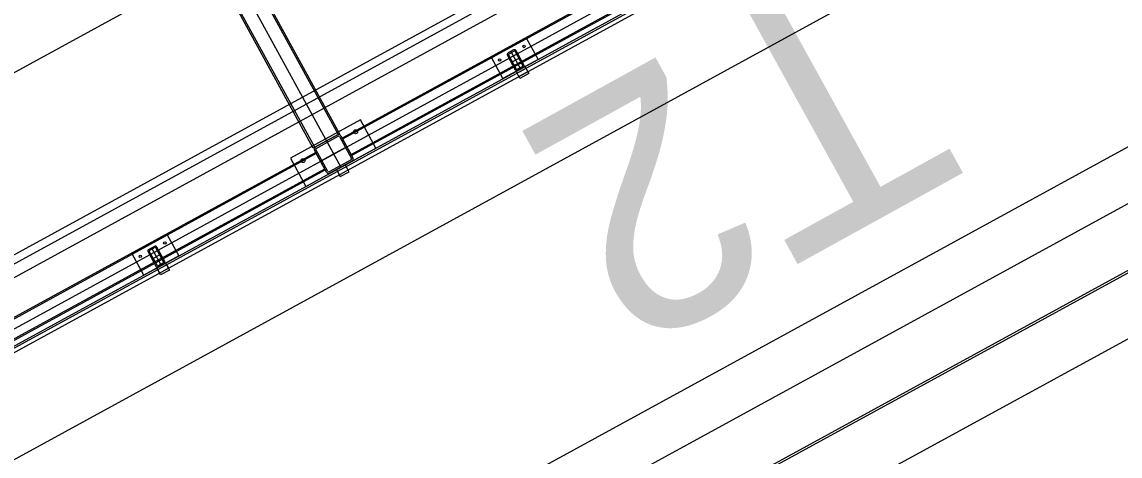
# Model space of a CAD drawing. Extents: x -783978 to -783565, y -1064821 to -1064596.
# Drawn here: x -783781.62 to -783776.13, y -1064693.14 to -1064690.96 of the extents above; entities that cross this region are included whole.
import ezdxf

# ---------------------------------------------------------------- set-up
doc = ezdxf.new("R2010")
doc.units = 0
for name, color, linetype in [('SO 01_20_01', 7, 'Continuous'), ('SO 01_50_01', 7, 'Continuous'), ('SO 01_74_01', 7, 'Continuous'), ('SO 01_77_01', 7, 'Continuous'), ('SO 01_79_02', 7, 'Continuous'), ('SO 01_86_02', 7, 'Continuous'), ('SO 01_86_03', 7, 'Continuous')]:
    doc.layers.add(name, color=color, linetype=linetype)

msp = doc.modelspace()

# ---------------------------------------------------------------- linework, layer by layer
at = {"layer": 'SO 01_20_01'}
for p, q in [((-783737.8741, -1064667.2605), (-783785.3352, -1064693.2269)), ((-783785.6531, -1064694.3127), (-783737.23, -1064667.82)), ((-783737.0912, -1064667.858), (-783785.7805, -1064694.4964)), ((-783737.2108, -1064667.855), (-783785.6339, -1064694.3478)), ((-783785.6366, -1064694.7596), (-783736.9472, -1064668.1212)), ((-783746.2961, -1064673.8055), (-783785.8354, -1064695.4379))]:
    msp.add_line(p, q, dxfattribs=at)
at = {"layer": 'SO 01_50_01'}
for points in [[(-783784.7751, -1064696.3401), (-783745.2333, -1064674.7064)], [(-783784.6553, -1064696.5595), (-783745.1133, -1064674.9257)]]:
    msp.add_lwpolyline(points, dxfattribs=at)
at = {"layer": 'SO 01_74_01'}
for p, q in [((-783785.4388, -1064694.6628), (-783745.8293, -1064672.9921)), ((-783745.8197, -1064673.0096), (-783785.4292, -1064694.6803)), ((-783781.0475, -1064689.6842), (-783780.0395, -1064691.5265)), ((-783781.0405, -1064689.6803), (-783780.0325, -1064691.5226)), ((-783780.1641, -1064691.5946), (-783781.1721, -1064689.7523)), ((-783780.1571, -1064691.5908), (-783781.165, -1064689.7485)), ((-783777.4545, -1064690.1406), (-783780.0205, -1064691.5445)), ((-783777.4514, -1064690.1462), (-783780.0175, -1064691.5501)), ((-783779.9755, -1064691.6267), (-783777.4095, -1064690.2228)), ((-783779.9725, -1064691.6323), (-783777.4065, -1064690.2284)), ((-783779.149, -1064691.2102), (-783779.1052, -1064691.1862)), ((-783779.1298, -1064691.2453), (-783779.149, -1064691.2102)), ((-783779.1442, -1064691.219), (-783779.1004, -1064691.195)), ((-783779.1346, -1064691.2366), (-783779.1442, -1064691.219)), ((-783779.0908, -1064691.2126), (-783779.1346, -1064691.2366)), ((-783779.086, -1064691.2213), (-783779.1298, -1064691.2453)), ((-783779.1052, -1064691.1862), (-783779.086, -1064691.2213)), ((-783779.1004, -1064691.195), (-783779.0908, -1064691.2126)), ((-783780.0325, -1064691.5226), (-783780.1641, -1064691.5946)), ((-783780.0395, -1064691.5265), (-783780.1571, -1064691.5908)), ((-783780.0205, -1064691.5445), (-783779.9725, -1064691.6323)), ((-783780.0175, -1064691.5501), (-783779.9755, -1064691.6267)), ((-783780.1521, -1064691.6165), (-783782.7182, -1064693.0205)), ((-783780.1491, -1064691.6221), (-783782.7151, -1064693.026)), ((-783780.1041, -1064691.7043), (-783780.1521, -1064691.6165)), ((-783780.1071, -1064691.6987), (-783780.1491, -1064691.6221)), ((-783780.0044, -1064691.6782), (-783780.0483, -1064691.7022)), ((-783779.9852, -1064691.7133), (-783780.0044, -1064691.6782)), ((-783782.6732, -1064693.1027), (-783780.1071, -1064691.6987)), ((-783782.6702, -1064693.1082), (-783780.1041, -1064691.7043)), ((-783780.0483, -1064691.7022), (-783780.0291, -1064691.7373)), ((-783780.0291, -1064691.7373), (-783779.9852, -1064691.7133)), ((-783780.9475, -1064692.1942), (-783780.9036, -1064692.1702)), ((-783780.9036, -1064692.1702), (-783780.8844, -1064692.2053)), ((-783780.9283, -1064692.2293), (-783780.9475, -1064692.1942)), ((-783780.9427, -1064692.2029), (-783780.8988, -1064692.1789)), ((-783780.9331, -1064692.2205), (-783780.9427, -1064692.2029)), ((-783780.8892, -1064692.1965), (-783780.9331, -1064692.2205)), ((-783780.8844, -1064692.2053), (-783780.9283, -1064692.2293)), ((-783780.8988, -1064692.1789), (-783780.8892, -1064692.1965))]:
    msp.add_line(p, q, dxfattribs=at)
for points in [[(-783734.0882, -1064666.4715), (-783786.3963, -1064695.0898)], [(-783781.1783, -1064689.5847), (-783780.0263, -1064691.6902)], [(-783779.1615, -1064691.103), (-783779.1887, -1064691.118)], [(-783779.187, -1064691.1278), (-783779.148, -1064691.1989)], [(-783779.1584, -1064691.1086), (-783779.1857, -1064691.1235)], [(-783779.1751, -1064691.1105), (-783779.1271, -1064691.1982)], [(-783779.1152, -1064691.181), (-783779.1542, -1064691.1098)], [(-783779.1097, -1064691.1779), (-783779.1486, -1064691.1068)], [(-783779.1925, -1064691.1308), (-783779.1536, -1064691.2019)], [(-783779.1292, -1064691.1424), (-783779.173, -1064691.1664)], [(-783779.1438, -1064691.2002), (-783779.1165, -1064691.1852)], [(-783779.1407, -1064691.2057), (-783779.1135, -1064691.1908)], [(-783780.1536, -1064691.5889), (-783780.043, -1064691.5284)], [(-783780.1497, -1064691.5959), (-783780.0392, -1064691.5354)], [(-783780.0983, -1064691.5586), (-783780.0263, -1064691.6902)], [(-783780.0338, -1064691.537), (-783779.9733, -1064691.6475)], [(-783780.0268, -1064691.5331), (-783779.9663, -1064691.6437)], [(-783780.0979, -1064691.7157), (-783780.1584, -1064691.6051)], [(-783780.0909, -1064691.7118), (-783780.1513, -1064691.6013)], [(-783779.9965, -1064691.5884), (-783780.1281, -1064691.6604)], [(-783779.9749, -1064691.6529), (-783780.0854, -1064691.7134)], [(-783779.9711, -1064691.66), (-783780.0816, -1064691.7204)], [(-783780.9909, -1064692.1147), (-783780.952, -1064692.1859)], [(-783780.9599, -1064692.087), (-783780.9872, -1064692.1019)], [(-783780.9854, -1064692.1117), (-783780.9465, -1064692.1829)], [(-783780.9569, -1064692.0925), (-783780.9842, -1064692.1074)], [(-783780.9735, -1064692.0944), (-783780.9255, -1064692.1822)], [(-783780.9137, -1064692.1649), (-783780.9526, -1064692.0938)], [(-783780.9081, -1064692.1619), (-783780.9471, -1064692.0907)], [(-783780.9276, -1064692.1263), (-783780.9715, -1064692.1503)], [(-783780.9422, -1064692.1841), (-783780.9149, -1064692.1692)], [(-783780.9392, -1064692.1896), (-783780.9119, -1064692.1747)]]:
    msp.add_lwpolyline(points, dxfattribs=at)
for points in [[(-783779.0394, -1064691.1502), (-783779.2148, -1064691.2462), (-783779.2724, -1064691.141), (-783779.097, -1064691.045)], [(-783779.9277, -1064691.4538), (-783780.2786, -1064691.6458), (-783780.2018, -1064691.7862), (-783779.8509, -1064691.5942)], [(-783780.8378, -1064692.1342), (-783781.0133, -1064692.2302), (-783781.0709, -1064692.1249), (-783780.8954, -1064692.0289)]]:
    msp.add_lwpolyline(points, close=True, dxfattribs=at)
for centre, radius in [((-783779.1089, -1064691.0857), 0.006), ((-783779.2317, -1064691.1529), 0.006), ((-783779.9523, -1064691.5129), 0.01), ((-783780.2155, -1064691.6569), 0.01), ((-783780.9073, -1064692.0696), 0.006), ((-783781.0301, -1064692.1368), 0.006)]:
    msp.add_circle(centre, radius, dxfattribs=at)
for centre, radius, start, end in [((-783779.1842, -1064691.1263), 0.00945, 118.6835, 208.6835), ((-783779.1842, -1064691.1263), 0.00315, 118.6835, 208.6835), ((-783779.1569, -1064691.1113), 0.00945, 28.6835, 118.6835), ((-783779.1569, -1064691.1113), 0.00315, 28.6835, 118.6835), ((-783779.118, -1064691.1825), 0.00315, 298.6835, 28.6835), ((-783779.118, -1064691.1825), 0.00945, 298.6835, 28.6835), ((-783779.1453, -1064691.1974), 0.00945, 208.6835, 298.6835), ((-783779.1453, -1064691.1974), 0.00315, 208.6835, 298.6835), ((-783780.0373, -1064691.5389), 0.012, 28.6835, 118.6835), ((-783780.0373, -1064691.5389), 0.004, 28.6835, 118.6835), ((-783780.1478, -1064691.5994), 0.012, 118.6835, 208.6835), ((-783780.1478, -1064691.5994), 0.004, 118.6835, 208.6835), ((-783779.9768, -1064691.6494), 0.004, 298.6835, 28.6835), ((-783779.9768, -1064691.6494), 0.012, 298.6835, 28.6835), ((-783780.0874, -1064691.7099), 0.012, 208.6835, 298.6835), ((-783780.0874, -1064691.7099), 0.004, 208.6835, 298.6835), ((-783780.9826, -1064692.1102), 0.00945, 118.6835, 208.6835), ((-783780.9826, -1064692.1102), 0.00315, 118.6835, 208.6835), ((-783780.9554, -1064692.0953), 0.00945, 28.6835, 118.6835), ((-783780.9554, -1064692.0953), 0.00315, 28.6835, 118.6835), ((-783780.9164, -1064692.1664), 0.00315, 298.6835, 28.6835), ((-783780.9164, -1064692.1664), 0.00945, 298.6835, 28.6835), ((-783780.9437, -1064692.1813), 0.00945, 208.6835, 298.6835), ((-783780.9437, -1064692.1813), 0.00315, 208.6835, 298.6835)]:
    msp.add_arc(centre, radius, start, end, dxfattribs=at)
at = {"layer": 'SO 01_79_02'}
msp.add_lwpolyline([(-783745.0819, -1064674.9774), (-783746.507, -1064675.7571), (-783748.1468, -1064676.6636), (-783749.6912, -1064678.1356), (-783784.2571, -1064697.0125), (-783798.19, -1064704.62), (-783800.06, -1064705.37), (-783802.52, -1064706.72), (-783803.71, -1064707.63), (-783853.11, -1064734.61), (-783855.1, -1064735.3), (-783857.05, -1064736.37), (-783858.65, -1064737.64), (-783871.68, -1064744.75), (-783877.0563, -1064744.607), (-783887.4289, -1064744.0617), (-783898.0887, -1064743.4896), (-783899.4205, -1064743.4179)], dxfattribs=at)
at = {"layer": 'SO 01_86_02'}
msp.add_lwpolyline([(-783878.1861, -1064744.2753), (-783875.1286, -1064744.3451), (-783874.6948, -1064744.3279), (-783873.2511, -1064744.1567), (-783872.3143, -1064743.9824), (-783871.2185, -1064743.7022), (-783870.5149, -1064743.4863), (-783869.7975, -1064743.2125), (-783869.1775, -1064742.9745), (-783868.7111, -1064742.7654), (-783868.3945, -1064742.6073), (-783868.078, -1064742.4492), (-783860.9748, -1064738.5687), (-783850.6715, -1064732.6113), (-783846.2461, -1064730.1894), (-783839.9469, -1064727.0857), (-783822.4265, -1064717.4271), (-783813.3562, -1064712.518), (-783804.2851, -1064707.6104), (-783794.4737, -1064702.2521), (-783784.6611, -1064696.8962), (-783775.7336, -1064692.0133), (-783766.8056, -1064687.1312), (-783750.6261, -1064678.2817)], dxfattribs=at)
at = {"layer": 'SO 01_86_03'}
msp.add_lwpolyline([(-783747.0305, -1064676.621), (-783747.6236, -1064677.108), (-783750.7299, -1064678.7824), (-783751.6662, -1064678.8522), (-783782.6812, -1064695.8307), (-783782.8877, -1064696.6917), (-783783.0615, -1064696.8198), (-783783.3595, -1064696.8031), (-783786.8168, -1064690.1799), (-783787.333, -1064689.2371), (-783735.2095, -1064660.6967), (-783724.8208, -1064663.0486), (-783722.5212, -1064661.7932)], dxfattribs=at)

# ---------------------------------------------------------------- texts
at = {"layer": 'SO 01_77_01'}
msp.add_text('T2', height=1.25, rotation=208.9107, dxfattribs=at).set_placement((-783777.484, -1064690.6064))

doc.saveas('drawing.dxf')
